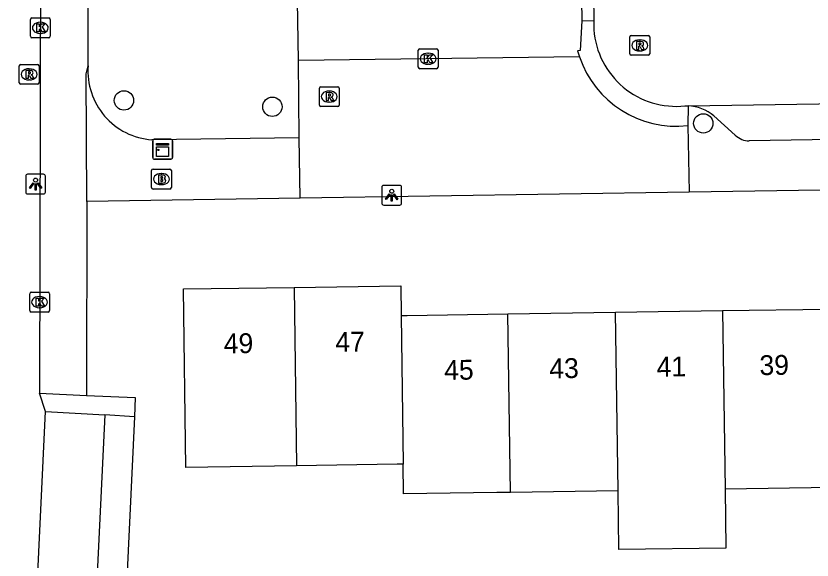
# Model space of a CAD drawing. Extents: x 157321 to 158827, y 386650 to 388532.
# Drawn here: x 158038.59 to 158078.73, y 387895.96 to 387923.4 of the extents above; entities that cross this region are included whole.
import ezdxf

# ---------------------------------------------------------------- set-up
doc = ezdxf.new("R2010")
doc.units = 0
for name, color, linetype in [('IMGEO_Boom', 7, 'Continuous'), ('IMGEO_Brandkraan', 7, 'Continuous'), ('IMGEO_Fietspad_open', 7, 'Continuous'), ('IMGEO_Kast', 7, 'Continuous'), ('IMGEO_Kolk', 7, 'Continuous'), ('IMGEO_Lichtpunt', 7, 'Continuous'), ('IMGEO_Pand', 7, 'Continuous'), ('IMGEO_Pand_nummerreeks', 7, 'Continuous'), ('IMGEO_Parkeervlak_open', 7, 'Continuous'), ('IMGEO_Rijbaan_lokaal_open', 7, 'Continuous'), ('IMGEO_Rioolput', 7, 'Continuous'), ('IMGEO_Voetpad_open', 7, 'Continuous')]:
    doc.layers.add(name, color=color, linetype=linetype)

msp = doc.modelspace()

# ---------------------------------------------------------------- linework, layer by layer
at = {"layer": 'IMGEO_Boom'}
for centre in [(158044.033, 387919.137), (158051.517, 387918.817), (158073.245, 387917.979)]:
    msp.add_circle(centre, 0.489, dxfattribs=at)
at = {"layer": 'IMGEO_Brandkraan'}
for p, q in [((158045.423, 387914.744), (158045.423, 387915.596)), ((158045.498, 387915.67), (158046.35, 387915.67)), ((158046.424, 387915.596), (158046.424, 387914.744)), ((158045.911, 387915.45), (158045.936, 387915.45)), ((158045.934, 387914.89), (158045.909, 387914.89)), ((158046.35, 387914.67), (158045.498, 387914.67))]:
    msp.add_line(p, q, dxfattribs=at)
for points in [[(158045.423, 387914.744), (158045.423, 387915.596)], [(158045.498, 387915.67), (158046.35, 387915.67)], [(158046.424, 387915.596), (158046.424, 387914.744)], [(158045.771, 387915.37), (158045.771, 387914.97), (158045.984, 387914.97)], [(158046.002, 387915.37), (158045.771, 387915.37)], [(158045.95, 387915.289), (158045.896, 387915.289), (158045.896, 387915.213)], [(158045.896, 387915.213), (158045.949, 387915.213)], [(158045.958, 387915.137), (158045.896, 387915.137), (158045.896, 387915.056)], [(158045.896, 387915.056), (158045.958, 387915.056)], [(158046.35, 387914.67), (158045.498, 387914.67)]]:
    msp.add_lwpolyline(points, dxfattribs=at)
for centre, radius, start, end in [((158045.5, 387915.594), 0.0765, 91.552, 178.448), ((158045.5, 387915.594), 0.0765, 91.552, 178.448), ((158046.348, 387915.594), 0.0765, 1.552, 88.448), ((158046.348, 387915.594), 0.0765, 1.552, 88.448), ((158045.951, 387915.251), 0.0379, 267.8285, 90.9355), ((158046.006, 387915.225), 0.145, 59.4692, 91.5367), ((158046.031, 387915.272), 0.0922, 285.5137, 58.1501), ((158045.959, 387915.096), 0.0404, 269.8759, 90.5077), ((158045.99, 387915.221), 0.251, 268.6676, 293.5347), ((158046.036, 387915.08), 0.105, 301.3115, 78.989), ((158045.5, 387914.746), 0.0765, 181.552, 268.448), ((158045.5, 387914.746), 0.0765, 181.552, 268.448), ((158046.348, 387914.746), 0.0765, 271.552, 358.448), ((158046.348, 387914.746), 0.0765, 271.552, 358.448)]:
    msp.add_arc(centre, radius, start, end, dxfattribs=at)
for centre, major_axis, ratio, start_param, end_param in [((158045.91, 387915.17), (-0.387, 0.002), 0.722429, 4.712389, 7.853982), ((158045.935, 387915.17), (-0.39, 0.002), 0.717154, 1.570796, 4.712389)]:
    msp.add_ellipse(centre, major_axis=major_axis, ratio=ratio, start_param=start_param, end_param=end_param, dxfattribs=at)
at = {"layer": 'IMGEO_Fietspad_open'}
for points in [[(158039.985, 387991.425), (158039.984, 387991.218), (158039.768, 387904.371)], [(158042.227, 387920.879), (158042.252, 387933.349)], [(158042.167, 387914.045), (158042.131, 387920.484), (158042.227, 387920.879)], [(158052.872, 387917.25), (158045.437, 387917.154)], [(158042.167, 387914.045), (158042.141, 387904.257)], [(158052.916, 387914.211), (158042.167, 387914.045)], [(158039.768, 387904.371), (158042.141, 387904.257)]]:
    msp.add_lwpolyline(points, dxfattribs=at)
msp.add_arc((158045.685, 387920.613), 3.468, 175.6071, 265.8988, dxfattribs=at)
at = {"layer": 'IMGEO_Kast'}
for p, q in [((158045.483, 387916.252), (158045.483, 387917.093)), ((158045.483, 387917.093), (158045.483, 387916.252)), ((158045.558, 387917.177), (158046.399, 387917.177)), ((158046.399, 387917.177), (158045.558, 387917.177)), ((158046.483, 387917.102), (158046.483, 387916.261)), ((158046.483, 387916.261), (158046.483, 387917.102)), ((158046.408, 387916.177), (158045.567, 387916.177)), ((158045.567, 387916.177), (158046.408, 387916.177))]:
    msp.add_line(p, q, dxfattribs=at)
for points in [[(158045.678, 387916.967), (158046.278, 387916.967), (158046.278, 387916.882), (158045.678, 387916.882), (158045.678, 387916.967)], [(158045.678, 387916.792), (158046.278, 387916.792), (158046.278, 387916.303), (158045.678, 387916.303), (158045.678, 387916.792)]]:
    msp.add_lwpolyline(points, dxfattribs=at)
msp.add_circle((158045.762, 387916.641), 0.0377, dxfattribs=at)
for centre, start, end in [((158045.561, 387917.099), 92.4484, 184.2845), ((158045.561, 387917.099), 92.4484, 184.2845), ((158046.405, 387917.099), 2.4484, 94.2845), ((158046.405, 387917.099), 2.4484, 94.2845), ((158045.561, 387916.255), 182.4484, 274.2845), ((158045.561, 387916.255), 182.4484, 274.2845), ((158046.405, 387916.255), 272.4484, 4.2845), ((158046.405, 387916.255), 272.4484, 4.2845)]:
    msp.add_arc(centre, 0.0779, start, end, dxfattribs=at)
at = {"layer": 'IMGEO_Kolk'}
for p, q in [((158039.389, 387923.295), (158040.241, 387923.295)), ((158039.314, 387922.369), (158039.314, 387923.221)), ((158039.802, 387923.075), (158039.827, 387923.075)), ((158040.315, 387923.221), (158040.315, 387922.369)), ((158039.825, 387922.515), (158039.8, 387922.515)), ((158040.241, 387922.295), (158039.389, 387922.295)), ((158058.871, 387920.811), (158058.871, 387921.663)), ((158058.946, 387921.737), (158059.798, 387921.737)), ((158059.872, 387921.663), (158059.872, 387920.811)), ((158059.359, 387921.517), (158059.384, 387921.517)), ((158059.382, 387920.957), (158059.357, 387920.957)), ((158059.798, 387920.737), (158058.946, 387920.737)), ((158039.279, 387908.54), (158039.279, 387909.392)), ((158039.354, 387909.466), (158040.206, 387909.466)), ((158039.767, 387909.246), (158039.792, 387909.246)), ((158040.28, 387909.392), (158040.28, 387908.54)), ((158040.206, 387908.466), (158039.354, 387908.466)), ((158039.79, 387908.686), (158039.765, 387908.686))]:
    msp.add_line(p, q, dxfattribs=at)
for points in [[(158039.389, 387923.295), (158040.241, 387923.295)], [(158039.314, 387922.369), (158039.314, 387923.221)], [(158039.635, 387922.995), (158039.758, 387922.995), (158039.758, 387922.844), (158039.888, 387922.995), (158040.052, 387922.995), (158039.906, 387922.844), (158040.059, 387922.595), (158039.907, 387922.595), (158039.822, 387922.759), (158039.758, 387922.692), (158039.758, 387922.595), (158039.635, 387922.595), (158039.635, 387922.995)], [(158040.315, 387923.221), (158040.315, 387922.369)], [(158040.241, 387922.295), (158039.389, 387922.295)], [(158058.871, 387920.811), (158058.871, 387921.663)], [(158058.946, 387921.737), (158059.798, 387921.737)], [(158059.872, 387921.663), (158059.872, 387920.811)], [(158059.192, 387921.437), (158059.315, 387921.437), (158059.315, 387921.286), (158059.445, 387921.437), (158059.609, 387921.437), (158059.463, 387921.286), (158059.616, 387921.037), (158059.464, 387921.037), (158059.379, 387921.201), (158059.315, 387921.134), (158059.315, 387921.037), (158059.192, 387921.037), (158059.192, 387921.437)], [(158059.798, 387920.737), (158058.946, 387920.737)], [(158039.279, 387908.54), (158039.279, 387909.392)], [(158039.354, 387909.466), (158040.206, 387909.466)], [(158040.28, 387909.392), (158040.28, 387908.54)], [(158039.6, 387909.166), (158039.723, 387909.166), (158039.723, 387909.015), (158039.853, 387909.166), (158040.017, 387909.166), (158039.871, 387909.015), (158040.024, 387908.766), (158039.872, 387908.766), (158039.787, 387908.93), (158039.723, 387908.863), (158039.723, 387908.766), (158039.6, 387908.766), (158039.6, 387909.166)], [(158040.206, 387908.466), (158039.354, 387908.466)]]:
    msp.add_lwpolyline(points, dxfattribs=at)
for centre, start, end in [((158039.391, 387923.219), 91.552, 178.448), ((158039.391, 387923.219), 91.552, 178.448), ((158040.239, 387923.219), 1.552, 88.448), ((158040.239, 387923.219), 1.552, 88.448), ((158039.391, 387922.371), 181.552, 268.448), ((158039.391, 387922.371), 181.552, 268.448), ((158040.239, 387922.371), 271.552, 358.448), ((158040.239, 387922.371), 271.552, 358.448), ((158058.948, 387921.661), 91.552, 178.448), ((158058.948, 387921.661), 91.552, 178.448), ((158059.796, 387921.661), 1.552, 88.448), ((158059.796, 387921.661), 1.552, 88.448), ((158058.948, 387920.813), 181.552, 268.448), ((158058.948, 387920.813), 181.552, 268.448), ((158059.796, 387920.813), 271.552, 358.448), ((158059.796, 387920.813), 271.552, 358.448), ((158039.356, 387909.39), 91.552, 178.448), ((158039.356, 387909.39), 91.552, 178.448), ((158040.204, 387909.39), 1.552, 88.448), ((158040.204, 387909.39), 1.552, 88.448), ((158039.356, 387908.542), 181.552, 268.448), ((158039.356, 387908.542), 181.552, 268.448), ((158040.204, 387908.542), 271.552, 358.448), ((158040.204, 387908.542), 271.552, 358.448)]:
    msp.add_arc(centre, 0.0765, start, end, dxfattribs=at)
for centre, major_axis, ratio, start_param, end_param in [((158039.801, 387922.795), (-0.387, 0.002), 0.722429, 4.712389, 7.853982), ((158039.826, 387922.795), (-0.39, 0.002), 0.717154, 1.570796, 4.712389), ((158059.358, 387921.237), (-0.387, 0.002), 0.722429, 4.712389, 7.853982), ((158059.383, 387921.237), (-0.39, 0.002), 0.717154, 1.570796, 4.712389), ((158039.766, 387908.966), (-0.387, 0.002), 0.722429, 4.712389, 7.853982), ((158039.791, 387908.966), (-0.39, 0.002), 0.717154, 1.570796, 4.712389)]:
    msp.add_ellipse(centre, major_axis=major_axis, ratio=ratio, start_param=start_param, end_param=end_param, dxfattribs=at)
at = {"layer": 'IMGEO_Lichtpunt'}
for p, q in [((158039.078, 387915.322), (158039.078, 387914.515)), ((158039.078, 387915.322), (158039.078, 387914.515)), ((158039.98, 387915.417), (158039.172, 387915.417)), ((158039.98, 387915.417), (158039.172, 387915.417)), ((158040.074, 387914.515), (158040.074, 387915.322)), ((158040.074, 387914.515), (158040.074, 387915.322)), ((158057.939, 387914.854), (158057.131, 387914.854)), ((158057.939, 387914.854), (158057.131, 387914.854)), ((158039.172, 387914.421), (158039.98, 387914.421)), ((158039.172, 387914.421), (158039.98, 387914.421)), ((158057.037, 387914.759), (158057.037, 387913.952)), ((158057.037, 387914.759), (158057.037, 387913.952)), ((158058.033, 387913.952), (158058.033, 387914.759)), ((158058.033, 387913.952), (158058.033, 387914.759)), ((158057.131, 387913.858), (158057.939, 387913.858)), ((158057.131, 387913.858), (158057.939, 387913.858))]:
    msp.add_line(p, q, dxfattribs=at)
for points in [[(158039.452, 387914.986), (158039.491, 387914.958), (158039.303, 387914.696), (158039.265, 387914.723), (158039.452, 387914.986)], [(158039.554, 387914.938), (158039.601, 387914.938), (158039.601, 387914.616), (158039.554, 387914.616), (158039.554, 387914.938)], [(158039.664, 387914.958), (158039.702, 387914.985), (158039.889, 387914.723), (158039.85, 387914.695), (158039.664, 387914.958)], [(158057.411, 387914.423), (158057.45, 387914.395), (158057.262, 387914.133), (158057.224, 387914.16), (158057.411, 387914.423)], [(158057.623, 387914.395), (158057.661, 387914.422), (158057.848, 387914.16), (158057.809, 387914.132), (158057.623, 387914.395)], [(158057.513, 387914.375), (158057.56, 387914.375), (158057.56, 387914.053), (158057.513, 387914.053), (158057.513, 387914.375)]]:
    msp.add_lwpolyline(points, dxfattribs=at)
for centre in [(158039.577, 387915.12), (158057.536, 387914.557)]:
    msp.add_circle(centre, 0.0994, dxfattribs=at)
for centre, start, end in [((158039.172, 387915.322), 90, 180), ((158039.172, 387915.322), 90, 180), ((158039.98, 387915.322), 0, 90), ((158039.98, 387915.322), 0, 90), ((158057.131, 387914.759), 90, 180), ((158057.131, 387914.759), 90, 180), ((158057.939, 387914.759), 0, 90), ((158057.939, 387914.759), 0, 90), ((158039.172, 387914.515), 180, 270), ((158039.172, 387914.515), 180, 270), ((158039.98, 387914.515), 270, 0), ((158039.98, 387914.515), 270, 360), ((158057.131, 387913.952), 180, 270), ((158057.131, 387913.952), 180, 270), ((158057.939, 387913.952), 270, 0), ((158057.939, 387913.952), 270, 360)]:
    msp.add_arc(centre, 0.0946, start, end, dxfattribs=at)
at = {"layer": 'IMGEO_Pand'}
for points in [[(158052.729, 387900.713), (158047.16, 387900.63), (158047.04, 387909.63), (158052.609, 387909.709)], [(158052.609, 387909.709), (158057.99, 387909.786), (158058.01, 387908.287)], [(158052.609, 387909.709), (158052.729, 387900.713)], [(158058.01, 387908.287), (158058.313, 387908.292), (158063.388, 387908.37)], [(158063.388, 387908.37), (158068.82, 387908.453)], [(158063.528, 387899.375), (158063.388, 387908.37)], [(158068.82, 387908.453), (158074.222, 387908.536)], [(158068.947, 387899.456), (158068.82, 387908.453)], [(158074.222, 387908.536), (158079.615, 387908.619)], [(158074.222, 387908.536), (158074.345, 387899.537)], [(158058.01, 387908.287), (158058.11, 387900.794)], [(158058.11, 387900.794), (158057.807, 387900.789), (158052.729, 387900.713)], [(158063.528, 387899.375), (158062.829, 387899.365), (158058.13, 387899.295), (158058.11, 387900.794)], [(158074.345, 387899.537), (158074.386, 387896.562), (158068.989, 387896.488), (158068.947, 387899.456)], [(158079.763, 387899.618), (158074.345, 387899.537)], [(158068.947, 387899.456), (158063.528, 387899.375)]]:
    msp.add_lwpolyline(points, dxfattribs=at)
at = {"layer": 'IMGEO_Parkeervlak_open'}
msp.add_lwpolyline([(158052.837, 387921.142), (158052.744, 387926.161), (158067.067, 387926.375)], dxfattribs=at)
at = {"layer": 'IMGEO_Rijbaan_lokaal_open'}
for points in [[(158067.671, 387926.864), (158067.732, 387923.168)], [(158067.732, 387923.168), (158067.731, 387922.7)], [(158067.003, 387921.333), (158052.837, 387921.142)], [(158052.872, 387917.25), (158052.837, 387921.142)], [(158072.479, 387918.863), (158101.002, 387919.307)], [(158072.323, 387918.862), (158072.479, 387918.863)], [(158072.463, 387917.866), (158072.541, 387914.513)], [(158052.916, 387914.211), (158052.872, 387917.25)], [(158072.541, 387914.513), (158052.916, 387914.211)], [(158036.52, 387828.715), (158040.08, 387903.443)], [(158043.063, 387903.287), (158039.466, 387828.75)], [(158040.08, 387903.443), (158043.063, 387903.287)]]:
    msp.add_lwpolyline(points, dxfattribs=at)
for centre, radius, start, end in [((158071.877, 387922.995), 4.157, 184.0671, 276.1551), ((158071.891, 387922.999), 5.164, 198.8166, 276.3538)]:
    msp.add_arc(centre, radius, start, end, dxfattribs=at)
at = {"layer": 'IMGEO_Rioolput'}
for p, q in [((158069.541, 387921.485), (158069.541, 387922.337)), ((158069.616, 387922.411), (158070.468, 387922.411)), ((158070.029, 387922.191), (158070.054, 387922.191)), ((158070.542, 387922.337), (158070.542, 387921.485)), ((158070.052, 387921.631), (158070.027, 387921.631)), ((158070.468, 387921.411), (158069.616, 387921.411)), ((158038.752, 387920.025), (158038.752, 387920.877)), ((158038.827, 387920.951), (158039.679, 387920.951)), ((158039.753, 387920.877), (158039.753, 387920.025)), ((158039.24, 387920.731), (158039.265, 387920.731)), ((158039.263, 387920.171), (158039.238, 387920.171)), ((158039.679, 387919.951), (158038.827, 387919.951)), ((158053.885, 387918.903), (158053.885, 387919.755)), ((158053.96, 387919.829), (158054.812, 387919.829)), ((158054.886, 387919.755), (158054.886, 387918.903)), ((158054.373, 387919.609), (158054.398, 387919.609)), ((158054.812, 387918.829), (158053.96, 387918.829)), ((158054.396, 387919.049), (158054.371, 387919.049))]:
    msp.add_line(p, q, dxfattribs=at)
for points in [[(158069.541, 387921.485), (158069.541, 387922.337)], [(158069.616, 387922.411), (158070.468, 387922.411)], [(158070.13, 387922.109), (158069.878, 387922.111), (158069.878, 387921.711)], [(158070.056, 387922.03), (158070.002, 387922.03), (158070.002, 387921.949)], [(158070.542, 387922.337), (158070.542, 387921.485)], [(158069.878, 387921.711), (158070.002, 387921.711), (158070.002, 387921.873), (158070.013, 387921.873)], [(158070.002, 387921.949), (158070.054, 387921.949)], [(158070.06, 387921.844), (158070.131, 387921.711), (158070.271, 387921.711), (158070.206, 387921.837)], [(158070.468, 387921.411), (158069.616, 387921.411)], [(158038.752, 387920.025), (158038.752, 387920.877)], [(158038.827, 387920.951), (158039.679, 387920.951)], [(158039.753, 387920.877), (158039.753, 387920.025)], [(158039.341, 387920.649), (158039.089, 387920.651), (158039.089, 387920.251)], [(158039.089, 387920.251), (158039.213, 387920.251), (158039.213, 387920.413), (158039.224, 387920.413)], [(158039.267, 387920.57), (158039.213, 387920.57), (158039.213, 387920.489)], [(158039.213, 387920.489), (158039.265, 387920.489)], [(158039.271, 387920.384), (158039.342, 387920.251), (158039.482, 387920.251), (158039.417, 387920.377)], [(158039.679, 387919.951), (158038.827, 387919.951)], [(158053.885, 387918.903), (158053.885, 387919.755)], [(158053.96, 387919.829), (158054.812, 387919.829)], [(158054.886, 387919.755), (158054.886, 387918.903)], [(158054.474, 387919.527), (158054.222, 387919.529), (158054.222, 387919.129)], [(158054.222, 387919.129), (158054.346, 387919.129), (158054.346, 387919.291), (158054.357, 387919.291)], [(158054.4, 387919.448), (158054.346, 387919.448), (158054.346, 387919.367)], [(158054.346, 387919.367), (158054.398, 387919.367)], [(158054.404, 387919.262), (158054.475, 387919.129), (158054.615, 387919.129), (158054.55, 387919.255)], [(158054.812, 387918.829), (158053.96, 387918.829)]]:
    msp.add_lwpolyline(points, dxfattribs=at)
for centre, radius, start, end in [((158069.618, 387922.335), 0.0765, 91.552, 178.448), ((158069.618, 387922.335), 0.0765, 91.552, 178.448), ((158070.062, 387921.934), 0.0964, 77.0061, 93.1865), ((158070.076, 387921.991), 0.0378, 276.6634, 79.6772), ((158070.129, 387921.999), 0.109, 350.3612, 89.416), ((158070.466, 387922.335), 0.0765, 1.552, 88.448), ((158070.466, 387922.335), 0.0765, 1.552, 88.448), ((158070.012, 387921.82), 0.0533, 26.0293, 88.6989), ((158070.038, 387922.138), 0.19, 274.7715, 282.9687), ((158070.127, 387921.999), 0.112, 277.5842, 350.9817), ((158070.111, 387921.784), 0.108, 29.5134, 73.7905), ((158069.618, 387921.487), 0.0765, 181.552, 268.448), ((158069.618, 387921.487), 0.0765, 181.552, 268.448), ((158070.466, 387921.487), 0.0765, 271.552, 358.448), ((158070.466, 387921.487), 0.0765, 271.552, 358.448), ((158038.829, 387920.875), 0.0765, 91.552, 178.448), ((158038.829, 387920.875), 0.0765, 91.552, 178.448), ((158039.677, 387920.875), 0.0765, 1.552, 88.448), ((158039.677, 387920.875), 0.0765, 1.552, 88.448), ((158039.223, 387920.36), 0.0533, 26.0293, 88.6989), ((158039.249, 387920.678), 0.19, 274.7715, 282.9687), ((158039.273, 387920.474), 0.0964, 77.0061, 93.1865), ((158039.287, 387920.531), 0.0378, 276.6634, 79.6772), ((158039.34, 387920.539), 0.109, 350.3612, 89.416), ((158039.338, 387920.539), 0.112, 277.5842, 350.9817), ((158039.322, 387920.324), 0.108, 29.5134, 73.7905), ((158038.829, 387920.027), 0.0765, 181.552, 268.448), ((158038.829, 387920.027), 0.0765, 181.552, 268.448), ((158039.677, 387920.027), 0.0765, 271.552, 358.448), ((158039.677, 387920.027), 0.0765, 271.552, 358.448), ((158053.962, 387919.753), 0.0765, 91.552, 178.448), ((158053.962, 387919.753), 0.0765, 91.552, 178.448), ((158054.81, 387919.753), 0.0765, 1.552, 88.448), ((158054.81, 387919.753), 0.0765, 1.552, 88.448), ((158054.356, 387919.238), 0.0533, 26.0293, 88.6989), ((158054.382, 387919.556), 0.19, 274.7715, 282.9687), ((158054.406, 387919.352), 0.0964, 77.0061, 93.1865), ((158054.42, 387919.409), 0.0378, 276.6634, 79.6772), ((158054.473, 387919.417), 0.109, 350.3612, 89.416), ((158054.471, 387919.417), 0.112, 277.5842, 350.9817), ((158054.455, 387919.202), 0.108, 29.5134, 73.7905), ((158053.962, 387918.905), 0.0765, 181.552, 268.448), ((158053.962, 387918.905), 0.0765, 181.552, 268.448), ((158054.81, 387918.905), 0.0765, 271.552, 358.448), ((158054.81, 387918.905), 0.0765, 271.552, 358.448)]:
    msp.add_arc(centre, radius, start, end, dxfattribs=at)
for centre, major_axis, ratio, start_param, end_param in [((158070.028, 387921.911), (-0.387, 0.002), 0.722429, 4.712389, 7.853982), ((158070.053, 387921.911), (-0.39, 0.002), 0.717154, 1.570796, 4.712389), ((158039.239, 387920.451), (-0.387, 0.002), 0.722429, 4.712389, 7.853982), ((158039.264, 387920.451), (-0.39, 0.002), 0.717154, 1.570796, 4.712389), ((158054.372, 387919.329), (-0.387, 0.002), 0.722429, 4.712389, 7.853982), ((158054.397, 387919.329), (-0.39, 0.002), 0.717154, 1.570796, 4.712389)]:
    msp.add_ellipse(centre, major_axis=major_axis, ratio=ratio, start_param=start_param, end_param=end_param, dxfattribs=at)
at = {"layer": 'IMGEO_Voetpad_open'}
for points in [[(158067.067, 387926.375), (158067.125, 387923.149)], [(158067.125, 387923.149), (158067.045, 387921.646), (158066.909, 387921.639), (158067.003, 387921.333)], [(158067.125, 387923.149), (158067.732, 387923.168)], [(158072.479, 387918.863), (158072.463, 387917.866)], [(158074.86, 387917.38), (158073.776, 387918.355)], [(158097.843, 387917.455), (158075.563, 387917.097)], [(158105.705, 387915.013), (158101.231, 387914.955), (158072.541, 387914.513)], [(158040.08, 387903.443), (158039.768, 387904.371)], [(158042.141, 387904.257), (158044.603, 387904.154), (158044.558, 387903.19)], [(158044.558, 387903.19), (158043.063, 387903.287)], [(158044.558, 387903.19), (158043.42, 387879.034)]]:
    msp.add_lwpolyline(points, dxfattribs=at)
for centre, radius, start, end in [((158072.407, 387916.77), 2.094, 49.1839, 88.0382), ((158075.573, 387918.136), 1.039, 226.6754, 269.469)]:
    msp.add_arc(centre, radius, start, end, dxfattribs=at)

# ---------------------------------------------------------------- texts
at = {"layer": 'IMGEO_Pand_nummerreeks'}
for s, rotation, p in [('49', 0.8148, (158049.073, 387906.379)), ('47', 0.8136, (158054.699, 387906.458)), ('45', 0.8766, (158060.186, 387905.04)), ('43', 0.8793, (158065.486, 387905.121)), ('41', 0.8793, (158070.898, 387905.205)), ('39', 0.8793, (158076.085, 387905.284))]:
    msp.add_text(s, height=1, rotation=rotation, dxfattribs=at).set_placement(p)

doc.saveas('drawing.dxf')
